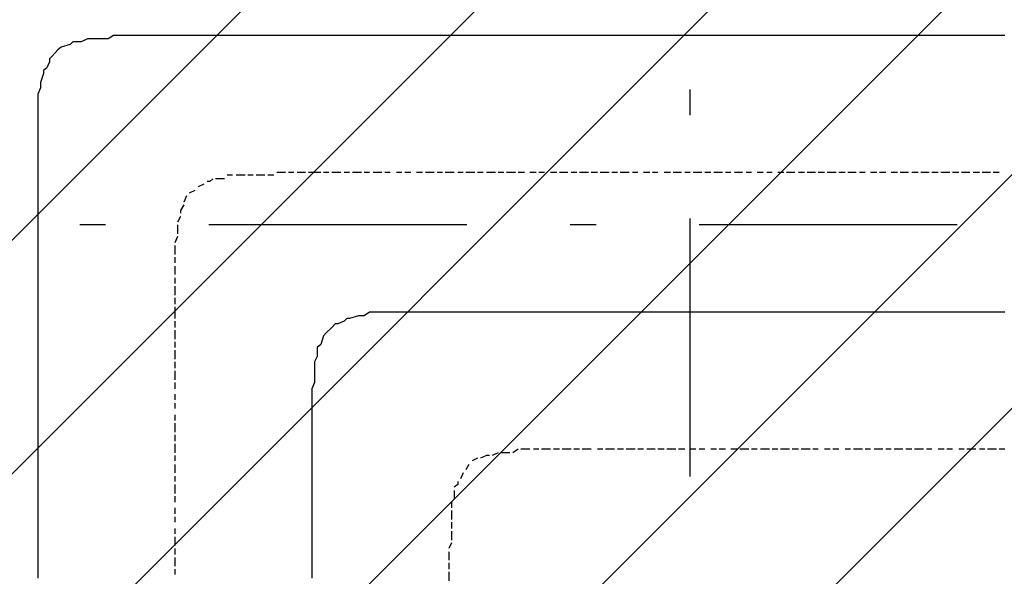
# Model space of a CAD drawing. Extents: x 997 to 109698, y 921 to 94021.
# Tile 384 of 656: x 12011 to 13442, y 56220 to 57029. Entities that reach past the tile are written whole.
import ezdxf

# ---------------------------------------------------------------- set-up
doc = ezdxf.new("R2010")
doc.units = 0
doc.header["$MEASUREMENT"] = 0
doc.layers.add('12', color=7, linetype='CONTINUOUS')
doc.layers.add('28', color=7, linetype='CONTINUOUS')

msp = doc.modelspace()

# ---------------------------------------------------------------- linework, layer by layer
at = {"layer": '12', "color": 5}
for p, q in [((12109.630503, 57000.563401), (12100.630503, 56996.563401)), ((12121.630503, 57000.563401), (12109.630503, 57000.563401)), ((12130.630503, 57000.563401), (12121.630503, 57000.563401)), ((12139.630503, 57000.563401), (12130.630503, 57000.563401)), ((12160.630503, 57005.563401), (12151.630503, 57005.563401)), ((12172.630503, 57005.563401), (12160.630503, 57005.563401)), ((12181.630503, 57005.563401), (12172.630503, 57005.563401)), ((12189.630503, 57005.563401), (12181.630503, 57005.563401)), ((12202.630503, 57005.563401), (12189.630503, 57005.563401)), ((12210.630503, 57005.563401), (12202.630503, 57005.563401)), ((12219.630503, 57005.563401), (12210.630503, 57005.563401)), ((12232.630503, 57005.563401), (12219.630503, 57005.563401)), ((12236.630503, 57005.563401), (12232.630503, 57005.563401)), ((12240.630503, 57005.563401), (12236.630503, 57005.563401)), ((12249.630503, 57005.563401), (12240.630503, 57005.563401)), ((12261.630503, 57005.563401), (12249.630503, 57005.563401)), ((12270.630503, 57005.563401), (12261.630503, 57005.563401)), ((12283.630503, 57005.563401), (12270.630503, 57005.563401)), ((12291.630503, 57005.563401), (12283.630503, 57005.563401)), ((12299.630503, 57005.563401), (12291.630503, 57005.563401)), ((12312.630503, 57005.563401), (12299.630503, 57005.563401)), ((12320.630503, 57005.563401), (12312.630503, 57005.563401)), ((12329.630503, 57005.563401), (12320.630503, 57005.563401)), ((12342.630503, 57005.563401), (12329.630503, 57005.563401)), ((12350.630503, 57005.563401), (12342.630503, 57005.563401)), ((12359.630503, 57005.563401), (12350.630503, 57005.563401)), ((12371.630503, 57005.563401), (12359.630503, 57005.563401)), ((12380.630503, 57005.563401), (12371.630503, 57005.563401)), ((12393.630503, 57005.563401), (12380.630503, 57005.563401)), ((12401.630503, 57005.563401), (12393.630503, 57005.563401)), ((12409.630503, 57005.563401), (12401.630503, 57005.563401)), ((12422.630503, 57005.563401), (12409.630503, 57005.563401)), ((12430.630503, 57005.563401), (12422.630503, 57005.563401)), ((12439.630503, 57005.563401), (12430.630503, 57005.563401)), ((12452.630503, 57005.563401), (12439.630503, 57005.563401)), ((12460.630503, 57005.563401), (12452.630503, 57005.563401)), ((12469.630503, 57005.563401), (12460.630503, 57005.563401)), ((12482.630503, 57005.563401), (12469.630503, 57005.563401)), ((12490.630503, 57005.563401), (12482.630503, 57005.563401)), ((12503.630503, 57005.563401), (12490.630503, 57005.563401)), ((12511.630503, 57005.563401), (12503.630503, 57005.563401)), ((12519.630503, 57005.563401), (12511.630503, 57005.563401)), ((12532.630503, 57005.563401), (12519.630503, 57005.563401)), ((12541.630503, 57005.563401), (12532.630503, 57005.563401)), ((12549.630503, 57005.563401), (12541.630503, 57005.563401)), ((12562.630503, 57005.563401), (12549.630503, 57005.563401)), ((12570.630503, 57005.563401), (12562.630503, 57005.563401)), ((12579.630503, 57005.563401), (12570.630503, 57005.563401)), ((12592.630503, 57005.563401), (12579.630503, 57005.563401)), ((12600.630503, 57005.563401), (12592.630503, 57005.563401)), ((12613.630503, 57005.563401), (12600.630503, 57005.563401)), ((12621.630503, 57005.563401), (12613.630503, 57005.563401)), ((12629.630503, 57005.563401), (12621.630503, 57005.563401)), ((12642.630503, 57005.563401), (12629.630503, 57005.563401)), ((12651.630503, 57005.563401), (12642.630503, 57005.563401)), ((12659.630503, 57005.563401), (12651.630503, 57005.563401)), ((12672.630503, 57005.563401), (12659.630503, 57005.563401)), ((12680.630503, 57005.563401), (12672.630503, 57005.563401)), ((12689.630503, 57005.563401), (12680.630503, 57005.563401)), ((12702.630503, 57005.563401), (12689.630503, 57005.563401)), ((12710.630503, 57005.563401), (12702.630503, 57005.563401)), ((12718.630503, 57005.563401), (12710.630503, 57005.563401)), ((12731.630503, 57005.563401), (12718.630503, 57005.563401)), ((12739.630503, 57005.563401), (12731.630503, 57005.563401)), ((12752.630503, 57005.563401), (12739.630503, 57005.563401)), ((12761.630503, 57005.563401), (12752.630503, 57005.563401)), ((12769.630503, 57005.563401), (12761.630503, 57005.563401)), ((12782.630503, 57005.563401), (12769.630503, 57005.563401)), ((12791.630503, 57005.563401), (12782.630503, 57005.563401)), ((12799.630503, 57005.563401), (12791.630503, 57005.563401)), ((12812.630503, 57005.563401), (12799.630503, 57005.563401)), ((12820.630503, 57005.563401), (12812.630503, 57005.563401)), ((12828.630503, 57005.563401), (12820.630503, 57005.563401)), ((12841.630503, 57005.563401), (12828.630503, 57005.563401)), ((12850.630503, 57005.563401), (12841.630503, 57005.563401)), ((12862.630503, 57005.563401), (12850.630503, 57005.563401)), ((12871.630503, 57005.563401), (12862.630503, 57005.563401)), ((12879.630503, 57005.563401), (12871.630503, 57005.563401)), ((12892.630503, 57005.563401), (12879.630503, 57005.563401)), ((12901.630503, 57005.563401), (12892.630503, 57005.563401)), ((12909.630503, 57005.563401), (12901.630503, 57005.563401)), ((12922.630503, 57005.563401), (12909.630503, 57005.563401)), ((12930.630503, 57005.563401), (12922.630503, 57005.563401)), ((12938.630503, 57005.563401), (12930.630503, 57005.563401)), ((12951.630503, 57005.563401), (12938.630503, 57005.563401)), ((12960.630503, 57005.563401), (12951.630503, 57005.563401)), ((12972.630503, 57005.563401), (12960.630503, 57005.563401)), ((12981.630503, 57005.563401), (12972.630503, 57005.563401)), ((12989.630503, 57005.563401), (12981.630503, 57005.563401)), ((13002.630503, 57005.563401), (12989.630503, 57005.563401)), ((13011.630503, 57005.563401), (13002.630503, 57005.563401)), ((13019.630503, 57005.563401), (13011.630503, 57005.563401)), ((13032.630503, 57005.563401), (13019.630503, 57005.563401)), ((13040.630503, 57005.563401), (13032.630503, 57005.563401)), ((13049.630503, 57005.563401), (13040.630503, 57005.563401)), ((13061.630503, 57005.563401), (13049.630503, 57005.563401)), ((13070.630503, 57005.563401), (13061.630503, 57005.563401)), ((13082.630503, 57005.563401), (13070.630503, 57005.563401)), ((13091.630503, 57005.563401), (13082.630503, 57005.563401)), ((13100.630503, 57005.563401), (13091.630503, 57005.563401)), ((13112.630503, 57005.563401), (13100.630503, 57005.563401)), ((13121.630503, 57005.563401), (13112.630503, 57005.563401)), ((13129.630503, 57005.563401), (13121.630503, 57005.563401)), ((13142.630503, 57005.563401), (13129.630503, 57005.563401)), ((13151.630503, 57005.563401), (13142.630503, 57005.563401)), ((13159.630503, 57005.563401), (13151.630503, 57005.563401)), ((13171.630503, 57005.563401), (13159.630503, 57005.563401)), ((13180.630503, 57005.563401), (13171.630503, 57005.563401)), ((13192.630503, 57005.563401), (13180.630503, 57005.563401)), ((13201.630503, 57005.563401), (13192.630503, 57005.563401)), ((13210.630503, 57005.563401), (13201.630503, 57005.563401)), ((13222.630503, 57005.563401), (13210.630503, 57005.563401)), ((13231.630503, 57005.563401), (13222.630503, 57005.563401)), ((13239.630503, 57005.563401), (13231.630503, 57005.563401)), ((13252.630503, 57005.563401), (13239.630503, 57005.563401)), ((13260.630503, 57005.563401), (13252.630503, 57005.563401)), ((13269.630503, 57005.563401), (13260.630503, 57005.563401)), ((13281.630503, 57005.563401), (13269.630503, 57005.563401)), ((13290.630503, 57005.563401), (13281.630503, 57005.563401)), ((13302.630503, 57005.563401), (13290.630503, 57005.563401)), ((13311.630503, 57005.563401), (13302.630503, 57005.563401)), ((13320.630503, 57005.563401), (13311.630503, 57005.563401)), ((13332.630503, 57005.563401), (13320.630503, 57005.563401)), ((13341.630503, 57005.563401), (13332.630503, 57005.563401)), ((13349.630503, 57005.563401), (13341.630503, 57005.563401)), ((13362.630503, 57005.563401), (13349.630503, 57005.563401)), ((13370.630503, 57005.563401), (13362.630503, 57005.563401)), ((13379.630503, 57005.563401), (13370.630503, 57005.563401)), ((13391.630503, 57005.563401), (13379.630503, 57005.563401)), ((13400.630503, 57005.563401), (13391.630503, 57005.563401)), ((13409.630503, 57005.563401), (13400.630503, 57005.563401)), ((13421.630503, 57005.563401), (13409.630503, 57005.563401)), ((13430.630503, 57005.563401), (13421.630503, 57005.563401)), ((13442.630503, 57005.563401), (13430.630503, 57005.563401)), ((12071.630503, 56988.563401), (12066.630503, 56984.563401)), ((12084.630503, 56992.563401), (12071.630503, 56988.563401)), ((12100.630503, 56996.563401), (12092.630503, 56996.563401)), ((12066.630503, 56984.563401), (12058.630503, 56975.563401)), ((12054.630503, 56967.563401), (12050.630503, 56958.563401)), ((12045.630503, 56950.563401), (12041.630503, 56937.563401)), ((12041.630503, 56929.563401), (12037.630503, 56920.563401)), ((12041.630503, 56937.563401), (12041.630503, 56929.563401)), ((12037.630503, 56920.563401), (12037.630503, 56907.563401)), ((12037.630503, 56907.563401), (12037.630503, 56899.563401)), ((12037.630503, 56899.563401), (12037.630503, 56890.563401)), ((12037.630503, 56890.563401), (12037.630503, 56878.563401)), ((12037.630503, 56878.563401), (12037.630503, 56869.563401)), ((12037.630503, 56869.563401), (12037.630503, 56861.563401)), ((12037.630503, 56861.563401), (12037.630503, 56848.563401)), ((12037.630503, 56848.563401), (12037.630503, 56840.563401)), ((12037.630503, 56840.563401), (12037.630503, 56827.563401)), ((12037.630503, 56827.563401), (12037.630503, 56818.563401)), ((12037.630503, 56818.563401), (12037.630503, 56810.563401)), ((12037.630503, 56810.563401), (12037.630503, 56806.563401)), ((12037.630503, 56806.563401), (12037.630503, 56797.563401)), ((12037.630503, 56797.563401), (12037.630503, 56789.563401)), ((12037.630503, 56789.563401), (12037.630503, 56780.563401)), ((12037.630503, 56780.563401), (12037.630503, 56768.563401)), ((12037.630503, 56768.563401), (12037.630503, 56759.563401)), ((12037.630503, 56759.563401), (12037.630503, 56747.563401)), ((12037.630503, 56747.563401), (12037.630503, 56738.563401)), ((12037.630503, 56738.563401), (12037.630503, 56730.563401)), ((12037.630503, 56730.563401), (12037.630503, 56717.563401)), ((12037.630503, 56717.563401), (12037.630503, 56708.563401)), ((12037.630503, 56708.563401), (12037.630503, 56700.563401)), ((12037.630503, 56700.563401), (12037.630503, 56687.563401)), ((12037.630503, 56687.563401), (12037.630503, 56679.563401)), ((12037.630503, 56679.563401), (12037.630503, 56670.563401)), ((12037.630503, 56670.563401), (12037.630503, 56658.563401)), ((12037.630503, 56658.563401), (12037.630503, 56649.563401)), ((12037.630503, 56649.563401), (12037.630503, 56641.563401)), ((12037.630503, 56641.563401), (12037.630503, 56628.563401)), ((12037.630503, 56628.563401), (12037.630503, 56620.563401)), ((12037.630503, 56620.563401), (12037.630503, 56607.563401)), ((12037.630503, 56607.563401), (12037.630503, 56598.563401)), ((12037.630503, 56598.563401), (12037.630503, 56590.563401)), ((12503.630503, 56598.563401), (12490.630503, 56594.563401)), ((12511.630503, 56598.563401), (12503.630503, 56598.563401)), ((12519.630503, 56603.563401), (12511.630503, 56598.563401)), ((12532.630503, 56603.563401), (12519.630503, 56603.563401)), ((12541.630503, 56603.563401), (12532.630503, 56603.563401)), ((12549.630503, 56603.563401), (12541.630503, 56603.563401)), ((12562.630503, 56603.563401), (12549.630503, 56603.563401)), ((12570.630503, 56603.563401), (12562.630503, 56603.563401)), ((12579.630503, 56603.563401), (12570.630503, 56603.563401)), ((12592.630503, 56603.563401), (12579.630503, 56603.563401)), ((12600.630503, 56603.563401), (12592.630503, 56603.563401)), ((12613.630503, 56603.563401), (12600.630503, 56603.563401)), ((12621.630503, 56603.563401), (12613.630503, 56603.563401)), ((12629.630503, 56603.563401), (12621.630503, 56603.563401)), ((12634.630503, 56603.563401), (12629.630503, 56603.563401)), ((12642.630503, 56603.563401), (12634.630503, 56603.563401)), ((12651.630503, 56603.563401), (12642.630503, 56603.563401)), ((12659.630503, 56603.563401), (12651.630503, 56603.563401)), ((12672.630503, 56603.563401), (12659.630503, 56603.563401)), ((12680.630503, 56603.563401), (12672.630503, 56603.563401)), ((12689.630503, 56603.563401), (12680.630503, 56603.563401)), ((12702.630503, 56603.563401), (12689.630503, 56603.563401)), ((12710.630503, 56603.563401), (12702.630503, 56603.563401)), ((12718.630503, 56603.563401), (12710.630503, 56603.563401)), ((12731.630503, 56603.563401), (12718.630503, 56603.563401)), ((12739.630503, 56603.563401), (12731.630503, 56603.563401)), ((12752.630503, 56603.563401), (12739.630503, 56603.563401)), ((12761.630503, 56603.563401), (12752.630503, 56603.563401)), ((12769.630503, 56603.563401), (12761.630503, 56603.563401)), ((12782.630503, 56603.563401), (12769.630503, 56603.563401)), ((12791.630503, 56603.563401), (12782.630503, 56603.563401)), ((12799.630503, 56603.563401), (12791.630503, 56603.563401)), ((12812.630503, 56603.563401), (12799.630503, 56603.563401)), ((12820.630503, 56603.563401), (12812.630503, 56603.563401)), ((12828.630503, 56603.563401), (12820.630503, 56603.563401)), ((12841.630503, 56603.563401), (12828.630503, 56603.563401)), ((12850.630503, 56603.563401), (12841.630503, 56603.563401)), ((12862.630503, 56603.563401), (12850.630503, 56603.563401)), ((12871.630503, 56603.563401), (12862.630503, 56603.563401)), ((12879.630503, 56603.563401), (12871.630503, 56603.563401)), ((12892.630503, 56603.563401), (12879.630503, 56603.563401)), ((12901.630503, 56603.563401), (12892.630503, 56603.563401)), ((12909.630503, 56603.563401), (12901.630503, 56603.563401)), ((12922.630503, 56603.563401), (12909.630503, 56603.563401)), ((12930.630503, 56603.563401), (12922.630503, 56603.563401)), ((12938.630503, 56603.563401), (12930.630503, 56603.563401)), ((12951.630503, 56603.563401), (12938.630503, 56603.563401)), ((12960.630503, 56603.563401), (12951.630503, 56603.563401)), ((12972.630503, 56603.563401), (12960.630503, 56603.563401)), ((12981.630503, 56603.563401), (12972.630503, 56603.563401)), ((12989.630503, 56603.563401), (12981.630503, 56603.563401)), ((13002.630503, 56603.563401), (12989.630503, 56603.563401)), ((13011.630503, 56603.563401), (13002.630503, 56603.563401)), ((13019.630503, 56603.563401), (13011.630503, 56603.563401)), ((13032.630503, 56603.563401), (13019.630503, 56603.563401)), ((13040.630503, 56603.563401), (13032.630503, 56603.563401)), ((13049.630503, 56603.563401), (13040.630503, 56603.563401)), ((13061.630503, 56603.563401), (13049.630503, 56603.563401)), ((13070.630503, 56603.563401), (13061.630503, 56603.563401)), ((13082.630503, 56603.563401), (13070.630503, 56603.563401)), ((13091.630503, 56603.563401), (13082.630503, 56603.563401)), ((13100.630503, 56603.563401), (13091.630503, 56603.563401)), ((13112.630503, 56603.563401), (13100.630503, 56603.563401)), ((13121.630503, 56603.563401), (13112.630503, 56603.563401)), ((13129.630503, 56603.563401), (13121.630503, 56603.563401)), ((13142.630503, 56603.563401), (13129.630503, 56603.563401)), ((13151.630503, 56603.563401), (13142.630503, 56603.563401)), ((13159.630503, 56603.563401), (13151.630503, 56603.563401)), ((13171.630503, 56603.563401), (13159.630503, 56603.563401)), ((13180.630503, 56603.563401), (13171.630503, 56603.563401)), ((13192.630503, 56603.563401), (13180.630503, 56603.563401)), ((13201.630503, 56603.563401), (13192.630503, 56603.563401)), ((13210.630503, 56603.563401), (13201.630503, 56603.563401)), ((13222.630503, 56603.563401), (13210.630503, 56603.563401)), ((13231.630503, 56603.563401), (13222.630503, 56603.563401)), ((13239.630503, 56603.563401), (13231.630503, 56603.563401)), ((13252.630503, 56603.563401), (13239.630503, 56603.563401)), ((13260.630503, 56603.563401), (13252.630503, 56603.563401)), ((13269.630503, 56603.563401), (13260.630503, 56603.563401)), ((13281.630503, 56603.563401), (13269.630503, 56603.563401)), ((13290.630503, 56603.563401), (13281.630503, 56603.563401)), ((13302.630503, 56603.563401), (13290.630503, 56603.563401)), ((13311.630503, 56603.563401), (13302.630503, 56603.563401)), ((13320.630503, 56603.563401), (13311.630503, 56603.563401)), ((13332.630503, 56603.563401), (13320.630503, 56603.563401)), ((13341.630503, 56603.563401), (13332.630503, 56603.563401)), ((13349.630503, 56603.563401), (13341.630503, 56603.563401)), ((13362.630503, 56603.563401), (13349.630503, 56603.563401)), ((13370.630503, 56603.563401), (13362.630503, 56603.563401)), ((13379.630503, 56603.563401), (13370.630503, 56603.563401)), ((13391.630503, 56603.563401), (13379.630503, 56603.563401)), ((13400.630503, 56603.563401), (13391.630503, 56603.563401)), ((13409.630503, 56603.563401), (13400.630503, 56603.563401)), ((13421.630503, 56603.563401), (13409.630503, 56603.563401)), ((13430.630503, 56603.563401), (13421.630503, 56603.563401)), ((13442.630503, 56603.563401), (13430.630503, 56603.563401)), ((12037.630503, 56590.563401), (12037.630503, 56577.563401)), ((12482.630503, 56590.563401), (12473.630503, 56586.563401)), ((12037.630503, 56577.563401), (12037.630503, 56569.563401)), ((12456.630503, 56573.563401), (12452.630503, 56569.563401)), ((12464.630503, 56581.563401), (12456.630503, 56573.563401)), ((12037.630503, 56569.563401), (12037.630503, 56560.563401)), ((12037.630503, 56560.563401), (12037.630503, 56548.563401)), ((12452.630503, 56569.563401), (12448.630503, 56556.563401)), ((12037.630503, 56548.563401), (12037.630503, 56539.563401)), ((12443.630503, 56548.563401), (12443.630503, 56539.563401)), ((12037.630503, 56539.563401), (12037.630503, 56531.563401)), ((12037.630503, 56531.563401), (12037.630503, 56518.563401)), ((12443.630503, 56539.563401), (12439.630503, 56531.563401)), ((12439.630503, 56531.563401), (12439.630503, 56518.563401)), ((12037.630503, 56518.563401), (12037.630503, 56509.563401)), ((12439.630503, 56518.563401), (12439.630503, 56509.563401)), ((12037.630503, 56509.563401), (12037.630503, 56497.563401)), ((12439.630503, 56509.563401), (12439.630503, 56501.563401)), ((12037.630503, 56497.563401), (12037.630503, 56488.563401)), ((12037.630503, 56488.563401), (12037.630503, 56480.563401)), ((12435.630503, 56488.563401), (12435.630503, 56480.563401)), ((12037.630503, 56480.563401), (12037.630503, 56467.563401)), ((12435.630503, 56480.563401), (12435.630503, 56467.563401)), ((12037.630503, 56467.563401), (12037.630503, 56459.563401)), ((12037.630503, 56459.563401), (12037.630503, 56450.563401)), ((12435.630503, 56467.563401), (12435.630503, 56459.563401)), ((12435.630503, 56459.563401), (12435.630503, 56450.563401)), ((12037.630503, 56450.563401), (12037.630503, 56437.563401)), ((12435.630503, 56450.563401), (12435.630503, 56437.563401)), ((12037.630503, 56437.563401), (12037.630503, 56429.563401)), ((12037.630503, 56429.563401), (12037.630503, 56421.563401)), ((12435.630503, 56437.563401), (12435.630503, 56429.563401)), ((12435.630503, 56429.563401), (12435.630503, 56421.563401)), ((12037.630503, 56421.563401), (12037.630503, 56408.563401)), ((12435.630503, 56421.563401), (12435.630503, 56408.563401)), ((12037.630503, 56408.563401), (12037.630503, 56399.563401)), ((12037.630503, 56399.563401), (12037.630503, 56387.563401)), ((12435.630503, 56408.563401), (12435.630503, 56404.563401)), ((12435.630503, 56404.563401), (12435.630503, 56399.563401)), ((12435.630503, 56399.563401), (12435.630503, 56387.563401)), ((12037.630503, 56387.563401), (12037.630503, 56378.563401)), ((12435.630503, 56387.563401), (12435.630503, 56378.563401)), ((12037.630503, 56378.563401), (12037.630503, 56370.563401)), ((12037.630503, 56370.563401), (12037.630503, 56357.563401)), ((12435.630503, 56378.563401), (12435.630503, 56370.563401)), ((12435.630503, 56370.563401), (12435.630503, 56357.563401)), ((12037.630503, 56357.563401), (12037.630503, 56349.563401)), ((12435.630503, 56357.563401), (12435.630503, 56349.563401)), ((12037.630503, 56349.563401), (12037.630503, 56340.563401)), ((12435.630503, 56349.563401), (12435.630503, 56340.563401)), ((12037.630503, 56340.563401), (12037.630503, 56327.563401)), ((12037.630503, 56327.563401), (12037.630503, 56319.563401)), ((12435.630503, 56340.563401), (12435.630503, 56327.563401)), ((12435.630503, 56327.563401), (12435.630503, 56319.563401)), ((12037.630503, 56319.563401), (12037.630503, 56310.563401)), ((12435.630503, 56319.563401), (12435.630503, 56310.563401)), ((12037.630503, 56310.563401), (12037.630503, 56298.563401)), ((12037.630503, 56298.563401), (12037.630503, 56289.563401)), ((12435.630503, 56310.563401), (12435.630503, 56298.563401)), ((12435.630503, 56298.563401), (12435.630503, 56289.563401)), ((12037.630503, 56289.563401), (12037.630503, 56277.563401)), ((12435.630503, 56289.563401), (12435.630503, 56277.563401)), ((12037.630503, 56277.563401), (12037.630503, 56268.563401)), ((12435.630503, 56277.563401), (12435.630503, 56268.563401)), ((12037.630503, 56268.563401), (12037.630503, 56260.563401)), ((12037.630503, 56260.563401), (12037.630503, 56247.563401)), ((12435.630503, 56268.563401), (12435.630503, 56260.563401)), ((12435.630503, 56260.563401), (12435.630503, 56247.563401)), ((12037.630503, 56247.563401), (12037.630503, 56239.563401)), ((12435.630503, 56247.563401), (12435.630503, 56239.563401)), ((12037.630503, 56239.563401), (12037.630503, 56230.563401)), ((12037.630503, 56230.563401), (12037.630503, 56217.563401)), ((12435.630503, 56239.563401), (12435.630503, 56230.563401)), ((12435.630503, 56230.563401), (12435.630503, 56217.563401))]:
    msp.add_line(p, q, dxfattribs=at)
at = {"layer": '12', "color": 1}
for p, q in [((12320.630503, 56802.563401), (12312.630503, 56802.563401)), ((12338.630503, 56802.563401), (12325.630503, 56802.563401)), ((12350.630503, 56802.563401), (12342.630503, 56802.563401)), ((12367.630503, 56802.563401), (12354.630503, 56802.563401)), ((12380.630503, 56802.563401), (12371.630503, 56802.563401)), ((12397.630503, 56806.563401), (12384.630503, 56806.563401)), ((12409.630503, 56806.563401), (12401.630503, 56806.563401)), ((12426.630503, 56806.563401), (12414.630503, 56806.563401)), ((12435.630503, 56806.563401), (12430.630503, 56806.563401)), ((12448.630503, 56806.563401), (12435.630503, 56806.563401)), ((12460.630503, 56806.563401), (12452.630503, 56806.563401)), ((12477.630503, 56806.563401), (12464.630503, 56806.563401)), ((12490.630503, 56806.563401), (12482.630503, 56806.563401)), ((12507.630503, 56806.563401), (12494.630503, 56806.563401)), ((12519.630503, 56806.563401), (12511.630503, 56806.563401)), ((12537.630503, 56806.563401), (12524.630503, 56806.563401)), ((12549.630503, 56806.563401), (12541.630503, 56806.563401)), ((12566.630503, 56806.563401), (12558.630503, 56806.563401)), ((12579.630503, 56806.563401), (12570.630503, 56806.563401)), ((12596.630503, 56806.563401), (12587.630503, 56806.563401)), ((12613.630503, 56806.563401), (12600.630503, 56806.563401)), ((12625.630503, 56806.563401), (12617.630503, 56806.563401)), ((12642.630503, 56806.563401), (12629.630503, 56806.563401)), ((12655.630503, 56806.563401), (12647.630503, 56806.563401)), ((12672.630503, 56806.563401), (12659.630503, 56806.563401)), ((12684.630503, 56806.563401), (12676.630503, 56806.563401)), ((12702.630503, 56806.563401), (12689.630503, 56806.563401)), ((12714.630503, 56806.563401), (12706.630503, 56806.563401)), ((12731.630503, 56806.563401), (12718.630503, 56806.563401)), ((12744.630503, 56806.563401), (12735.630503, 56806.563401)), ((12761.630503, 56806.563401), (12752.630503, 56806.563401)), ((12773.630503, 56806.563401), (12765.630503, 56806.563401)), ((12791.630503, 56806.563401), (12782.630503, 56806.563401)), ((12807.630503, 56806.563401), (12795.630503, 56806.563401)), ((12820.630503, 56806.563401), (12812.630503, 56806.563401)), ((12837.630503, 56806.563401), (12824.630503, 56806.563401)), ((12850.630503, 56806.563401), (12841.630503, 56806.563401)), ((12867.630503, 56806.563401), (12854.630503, 56806.563401)), ((12879.630503, 56806.563401), (12871.630503, 56806.563401)), ((12896.630503, 56806.563401), (12883.630503, 56806.563401)), ((12909.630503, 56806.563401), (12901.630503, 56806.563401)), ((12926.630503, 56806.563401), (12917.630503, 56806.563401)), ((12938.630503, 56806.563401), (12930.630503, 56806.563401)), ((12956.630503, 56806.563401), (12947.630503, 56806.563401)), ((12972.630503, 56806.563401), (12960.630503, 56806.563401)), ((12985.630503, 56806.563401), (12977.630503, 56806.563401)), ((13002.630503, 56806.563401), (12989.630503, 56806.563401)), ((13015.630503, 56806.563401), (13006.630503, 56806.563401)), ((13032.630503, 56806.563401), (13019.630503, 56806.563401)), ((13044.630503, 56806.563401), (13036.630503, 56806.563401)), ((13061.630503, 56806.563401), (13049.630503, 56806.563401)), ((13074.630503, 56806.563401), (13066.630503, 56806.563401)), ((13091.630503, 56806.563401), (13082.630503, 56806.563401)), ((13104.630503, 56806.563401), (13096.630503, 56806.563401)), ((13121.630503, 56806.563401), (13112.630503, 56806.563401)), ((13137.630503, 56806.563401), (13125.630503, 56806.563401)), ((13151.630503, 56806.563401), (13142.630503, 56806.563401)), ((13167.630503, 56806.563401), (13155.630503, 56806.563401)), ((13180.630503, 56806.563401), (13171.630503, 56806.563401)), ((13197.630503, 56806.563401), (13184.630503, 56806.563401)), ((13210.630503, 56806.563401), (13201.630503, 56806.563401)), ((13226.630503, 56806.563401), (13214.630503, 56806.563401)), ((13239.630503, 56806.563401), (13231.630503, 56806.563401)), ((13256.630503, 56806.563401), (13247.630503, 56806.563401)), ((13269.630503, 56806.563401), (13260.630503, 56806.563401)), ((13286.630503, 56806.563401), (13277.630503, 56806.563401)), ((13302.630503, 56806.563401), (13290.630503, 56806.563401)), ((13316.630503, 56806.563401), (13307.630503, 56806.563401)), ((13332.630503, 56806.563401), (13320.630503, 56806.563401)), ((13345.630503, 56806.563401), (13336.630503, 56806.563401)), ((13362.630503, 56806.563401), (13349.630503, 56806.563401)), ((13375.630503, 56806.563401), (13366.630503, 56806.563401)), ((13391.630503, 56806.563401), (13379.630503, 56806.563401)), ((13405.630503, 56806.563401), (13396.630503, 56806.563401)), ((13421.630503, 56806.563401), (13409.630503, 56806.563401)), ((13434.630503, 56806.563401), (13425.630503, 56806.563401)), ((12278.630503, 56789.563401), (12270.630503, 56785.563401)), ((12308.630503, 56797.563401), (12295.630503, 56797.563401)), ((12253.630503, 56772.563401), (12249.630503, 56763.563401)), ((12265.630503, 56780.563401), (12257.630503, 56776.563401)), ((12244.630503, 56742.563401), (12240.630503, 56734.563401)), ((12240.630503, 56730.563401), (12240.630503, 56717.563401)), ((12240.630503, 56713.563401), (12236.630503, 56704.563401)), ((12236.630503, 56700.563401), (12236.630503, 56687.563401)), ((12236.630503, 56683.563401), (12236.630503, 56675.563401)), ((12236.630503, 56670.563401), (12236.630503, 56658.563401)), ((12236.630503, 56653.563401), (12236.630503, 56645.563401)), ((12236.630503, 56641.563401), (12236.630503, 56628.563401)), ((12236.630503, 56624.563401), (12236.630503, 56615.563401)), ((12236.630503, 56611.563401), (12236.630503, 56603.563401)), ((12236.630503, 56603.563401), (12236.630503, 56594.563401)), ((12236.630503, 56590.563401), (12236.630503, 56581.563401)), ((12236.630503, 56577.563401), (12236.630503, 56564.563401)), ((12236.630503, 56560.563401), (12236.630503, 56552.563401)), ((12236.630503, 56548.563401), (12236.630503, 56535.563401)), ((12236.630503, 56531.563401), (12236.630503, 56522.563401)), ((12236.630503, 56518.563401), (12236.630503, 56505.563401)), ((12236.630503, 56501.563401), (12236.630503, 56492.563401)), ((12236.630503, 56484.563401), (12236.630503, 56476.563401)), ((12236.630503, 56471.563401), (12236.630503, 56463.563401)), ((12236.630503, 56454.563401), (12236.630503, 56446.563401)), ((12236.630503, 56442.563401), (12236.630503, 56429.563401)), ((12236.630503, 56425.563401), (12236.630503, 56416.563401)), ((12236.630503, 56412.563401), (12236.630503, 56399.563401)), ((12706.630503, 56399.563401), (12697.630503, 56395.563401)), ((12723.630503, 56399.563401), (12710.630503, 56399.563401)), ((12735.630503, 56404.563401), (12727.630503, 56399.563401)), ((12752.630503, 56404.563401), (12739.630503, 56404.563401)), ((12765.630503, 56404.563401), (12757.630503, 56404.563401)), ((12782.630503, 56404.563401), (12769.630503, 56404.563401)), ((12795.630503, 56404.563401), (12786.630503, 56404.563401)), ((12812.630503, 56404.563401), (12799.630503, 56404.563401)), ((12824.630503, 56404.563401), (12816.630503, 56404.563401)), ((12837.630503, 56404.563401), (12828.630503, 56404.563401)), ((12841.630503, 56404.563401), (12837.630503, 56404.563401)), ((12858.630503, 56404.563401), (12850.630503, 56404.563401)), ((12875.630503, 56404.563401), (12862.630503, 56404.563401)), ((12888.630503, 56404.563401), (12879.630503, 56404.563401)), ((12905.630503, 56404.563401), (12892.630503, 56404.563401)), ((12917.630503, 56404.563401), (12909.630503, 56404.563401)), ((12934.630503, 56404.563401), (12922.630503, 56404.563401)), ((12947.630503, 56404.563401), (12938.630503, 56404.563401)), ((12964.630503, 56404.563401), (12951.630503, 56404.563401)), ((12977.630503, 56404.563401), (12968.630503, 56404.563401)), ((12993.630503, 56404.563401), (12985.630503, 56404.563401)), ((13006.630503, 56404.563401), (12998.630503, 56404.563401)), ((13023.630503, 56404.563401), (13015.630503, 56404.563401)), ((13036.630503, 56404.563401), (13027.630503, 56404.563401)), ((13053.630503, 56404.563401), (13044.630503, 56404.563401)), ((13070.630503, 56404.563401), (13057.630503, 56404.563401)), ((13082.630503, 56404.563401), (13074.630503, 56404.563401)), ((13100.630503, 56404.563401), (13087.630503, 56404.563401)), ((13112.630503, 56404.563401), (13104.630503, 56404.563401)), ((13129.630503, 56404.563401), (13116.630503, 56404.563401)), ((13142.630503, 56404.563401), (13133.630503, 56404.563401)), ((13159.630503, 56404.563401), (13146.630503, 56404.563401)), ((13171.630503, 56404.563401), (13163.630503, 56404.563401)), ((13188.630503, 56404.563401), (13180.630503, 56404.563401)), ((13201.630503, 56404.563401), (13192.630503, 56404.563401)), ((13218.630503, 56404.563401), (13210.630503, 56404.563401)), ((13235.630503, 56404.563401), (13222.630503, 56404.563401)), ((13247.630503, 56404.563401), (13239.630503, 56404.563401)), ((13265.630503, 56404.563401), (13252.630503, 56404.563401)), ((13277.630503, 56404.563401), (13269.630503, 56404.563401)), ((13294.630503, 56404.563401), (13281.630503, 56404.563401)), ((13307.630503, 56404.563401), (13298.630503, 56404.563401)), ((13324.630503, 56404.563401), (13311.630503, 56404.563401)), ((13336.630503, 56404.563401), (13328.630503, 56404.563401)), ((13354.630503, 56404.563401), (13345.630503, 56404.563401)), ((13366.630503, 56404.563401), (13358.630503, 56404.563401)), ((13383.630503, 56404.563401), (13375.630503, 56404.563401)), ((13400.630503, 56404.563401), (13387.630503, 56404.563401)), ((13413.630503, 56404.563401), (13405.630503, 56404.563401)), ((13430.630503, 56404.563401), (13417.630503, 56404.563401)), ((13442.630503, 56404.563401), (13434.630503, 56404.563401)), ((12236.630503, 56395.563401), (12236.630503, 56387.563401)), ((12676.630503, 56391.563401), (12668.630503, 56387.563401)), ((12236.630503, 56382.563401), (12236.630503, 56370.563401)), ((12655.630503, 56370.563401), (12651.630503, 56361.563401)), ((12663.630503, 56382.563401), (12659.630503, 56374.563401)), ((12236.630503, 56365.563401), (12236.630503, 56357.563401)), ((12236.630503, 56353.563401), (12236.630503, 56340.563401)), ((12642.630503, 56344.563401), (12642.630503, 56332.563401)), ((12236.630503, 56336.563401), (12236.630503, 56327.563401)), ((12638.630503, 56327.563401), (12638.630503, 56319.563401)), ((12236.630503, 56319.563401), (12236.630503, 56310.563401)), ((12638.630503, 56315.563401), (12638.630503, 56302.563401)), ((12236.630503, 56306.563401), (12236.630503, 56298.563401)), ((12638.630503, 56298.563401), (12638.630503, 56289.563401)), ((12236.630503, 56289.563401), (12236.630503, 56281.563401)), ((12638.630503, 56285.563401), (12638.630503, 56272.563401)), ((12236.630503, 56277.563401), (12236.630503, 56264.563401)), ((12236.630503, 56260.563401), (12236.630503, 56251.563401)), ((12638.630503, 56268.563401), (12634.630503, 56260.563401)), ((12634.630503, 56255.563401), (12634.630503, 56243.563401)), ((12236.630503, 56247.563401), (12236.630503, 56234.563401)), ((12236.630503, 56230.563401), (12236.630503, 56222.563401)), ((12634.630503, 56239.563401), (12634.630503, 56230.563401)), ((12634.630503, 56226.563401), (12634.630503, 56213.563401))]:
    msp.add_line(p, q, dxfattribs=at)
at = {"layer": '12', "color": 5}
for points in [[(12151.630503, 57005.563401), (12147.630503, 57005.563401), (12139.630503, 57000.563401)], [(12092.630503, 56996.563401), (12088.630503, 56996.563401), (12084.630503, 56992.563401)], [(12058.630503, 56975.563401), (12054.630503, 56971.563401), (12054.630503, 56967.563401)], [(12050.630503, 56958.563401), (12045.630503, 56954.563401), (12045.630503, 56950.563401)], [(12473.630503, 56586.563401), (12469.630503, 56586.563401), (12464.630503, 56581.563401)], [(12490.630503, 56594.563401), (12486.630503, 56594.563401), (12482.630503, 56590.563401)], [(12448.630503, 56556.563401), (12443.630503, 56552.563401), (12443.630503, 56548.563401)], [(12439.630503, 56501.563401), (12435.630503, 56492.563401), (12435.630503, 56488.563401)]]:
    msp.add_lwpolyline(points, dxfattribs=at)
at = {"layer": '12', "color": 1}
for points in [[(12291.630503, 56797.563401), (12287.630503, 56793.563401), (12283.630503, 56793.563401)], [(12249.630503, 56759.563401), (12244.630503, 56751.563401), (12244.630503, 56747.563401)], [(12693.630503, 56395.563401), (12689.630503, 56395.563401), (12680.630503, 56391.563401)], [(12647.630503, 56357.563401), (12647.630503, 56353.563401), (12642.630503, 56349.563401)]]:
    msp.add_lwpolyline(points, dxfattribs=at)
at = {"layer": '28', "color": 2}
for p, q in [((13977.707529, 58685.955237), (6572.636205, 51280.883913)), ((14317.118784, 58685.955237), (6572.636205, 50941.472658)), ((14656.530039, 58685.955237), (6572.636205, 50602.061403)), ((14995.941294, 58685.955237), (6572.636205, 50262.650148)), ((15335.352549, 58685.955237), (6572.636205, 49923.238893)), ((15674.763804, 58685.955237), (6572.636205, 49583.827638))]:
    msp.add_line(p, q, dxfattribs=at)
at = {"layer": '28', "color": 4, "linetype": 'Continuous'}
for p, q in [((12985.630503, 56889.813401), (12985.630503, 56927.313401)), ((12136.130503, 56730.563401), (12098.630503, 56730.563401)), ((12848.630503, 56730.563401), (12811.130503, 56730.563401))]:
    msp.add_line(p, q, dxfattribs=at)
at = {"layer": '28', "color": 4}
for p, q in [((12661.130503, 56730.563401), (12286.130503, 56730.563401)), ((12985.630503, 56364.813401), (12985.630503, 56739.813401)), ((13373.630503, 56730.563401), (12998.630503, 56730.563401))]:
    msp.add_line(p, q, dxfattribs=at)

doc.saveas('drawing.dxf')
